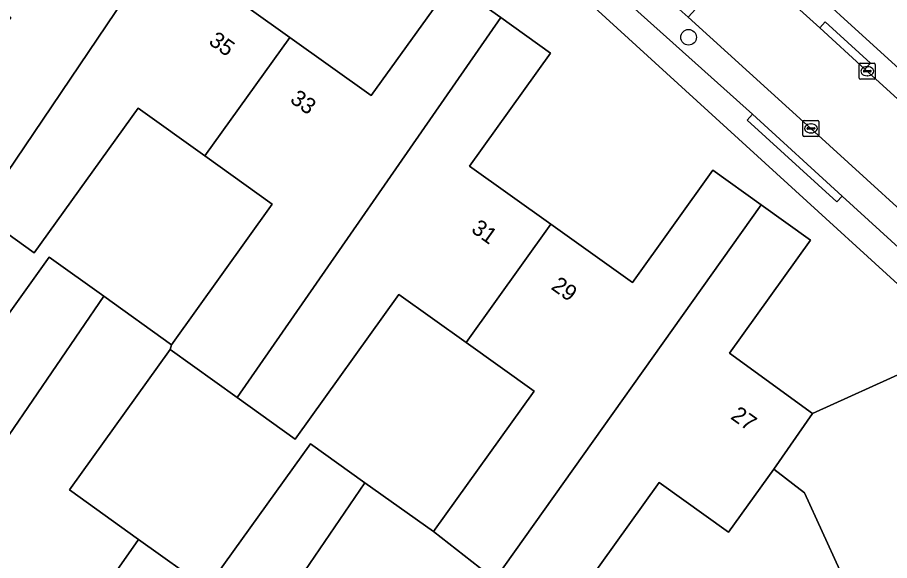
# Model space of a CAD drawing. Extents: x 157767 to 159172, y 387839 to 389425.
# Drawn here: x 158277.3 to 158331.6, y 388763.9 to 388797.7 of the extents above; entities that cross this region are included whole.
import ezdxf

# ---------------------------------------------------------------- set-up
doc = ezdxf.new("R2010")
doc.units = 0
for name, color, linetype in [('IMGEO_Boom', 7, 'Continuous'), ('IMGEO_Erf', 7, 'Continuous'), ('IMGEO_Kolk', 7, 'Continuous'), ('IMGEO_Pand', 7, 'Continuous'), ('IMGEO_Pand_nummerreeks', 7, 'Continuous'), ('IMGEO_Parkeervlak_open', 7, 'Continuous'), ('IMGEO_Rijbaan_lokaal_open', 7, 'Continuous'), ('IMGEO_Voetpad_open', 7, 'Continuous')]:
    doc.layers.add(name, color=color, linetype=linetype)

msp = doc.modelspace()

# ---------------------------------------------------------------- linework, layer by layer
at = {"layer": 'IMGEO_Boom'}
msp.add_circle((158319.06, 388796.507), 0.489, dxfattribs=at)
at = {"layer": 'IMGEO_Erf'}
for points in [[(158320.466, 388805.224), (158336.298, 388790.782), (158339.105, 388791.362), (158347.108, 388800.114), (158361.958, 388810.116), (158370.111, 388815.607), (158381.97, 388829.646), (158336.583, 388868.029)], [(158283.166, 388812.446), (158273.8, 388805.576), (158275.198, 388804.553), (158277.793, 388808.177), (158283.018, 388804.436), (158287.211, 388810.294), (158290.177, 388808.17), (158291.047, 388809.385), (158294.192, 388807.133), (158289.176, 388800.127), (158294.237, 388796.504), (158299.305, 388792.875), (158304.34, 388799.908), (158307.368, 388797.74), (158310.468, 388795.52), (158305.428, 388788.481), (158310.479, 388784.865), (158315.565, 388781.223), (158320.578, 388788.226), (158323.586, 388786.073), (158326.656, 388783.875), (158321.606, 388776.822), (158326.779, 388773.075), (158332.726, 388775.772)], [(158345.088, 388769.267), (158312.734, 388798.802)], [(158328.474, 388763.297), (158326.284, 388768.124), (158324.365, 388769.601), (158321.547, 388765.665), (158317.227, 388768.757), (158310.882, 388759.895)]]:
    msp.add_lwpolyline(points, dxfattribs=at)
for points in [[(158270.68, 388788.541), (158264.461, 388779.855), (158268.653, 388776.853), (158272.843, 388773.853), (158279.254, 388782.808), (158282.658, 388780.37), (158286.871, 388777.354), (158293.145, 388786.117), (158288.941, 388789.127), (158284.785, 388792.102), (158278.32, 388783.071), (158274.894, 388785.524)], [(158286.782, 388777.048), (158280.519, 388768.3), (158284.821, 388765.22), (158289.073, 388762.175), (158295.523, 388771.183), (158298.915, 388768.754), (158303.173, 388765.706), (158309.439, 388774.459), (158305.217, 388777.482), (158301.018, 388780.488), (158294.565, 388771.476), (158290.948, 388774.066)]]:
    msp.add_lwpolyline(points, close=True, dxfattribs=at)
at = {"layer": 'IMGEO_Kolk'}
for p, q in [((158329.685, 388793.97), (158329.685, 388794.822)), ((158329.76, 388794.896), (158330.612, 388794.896)), ((158330.173, 388794.676), (158330.198, 388794.676)), ((158330.686, 388794.822), (158330.686, 388793.97)), ((158329.944, 388794.39), (158329.944, 388794.402)), ((158330.382, 388794.353), (158329.984, 388794.353)), ((158329.987, 388794.439), (158330.385, 388794.439)), ((158330.428, 388794.402), (158330.428, 388794.39)), ((158330.612, 388793.896), (158329.76, 388793.896)), ((158330.196, 388794.116), (158330.171, 388794.116)), ((158326.177, 388790.406), (158326.177, 388791.258)), ((158326.252, 388791.332), (158327.104, 388791.332)), ((158326.479, 388790.875), (158326.877, 388790.875)), ((158326.665, 388791.112), (158326.69, 388791.112)), ((158327.178, 388791.258), (158327.178, 388790.406)), ((158327.104, 388790.332), (158326.252, 388790.332)), ((158326.436, 388790.826), (158326.436, 388790.838)), ((158326.874, 388790.789), (158326.476, 388790.789)), ((158326.688, 388790.552), (158326.663, 388790.552)), ((158326.92, 388790.838), (158326.92, 388790.826))]:
    msp.add_line(p, q, dxfattribs=at)
for points in [[(158329.685, 388793.97), (158329.685, 388794.822)], [(158329.76, 388794.896), (158330.612, 388794.896)], [(158330.686, 388794.822), (158330.686, 388793.97)], [(158330.612, 388793.896), (158329.76, 388793.896)], [(158326.177, 388790.406), (158326.177, 388791.258)], [(158326.252, 388791.332), (158327.104, 388791.332)], [(158327.178, 388791.258), (158327.178, 388790.406)], [(158327.104, 388790.332), (158326.252, 388790.332)]]:
    msp.add_lwpolyline(points, dxfattribs=at)
for centre, radius, start, end in [((158329.762, 388794.82), 0.0765, 91.552, 178.448), ((158329.762, 388794.82), 0.0765, 91.552, 178.448), ((158330.61, 388794.82), 0.0765, 1.552, 88.448), ((158330.61, 388794.82), 0.0765, 1.552, 88.448), ((158329.984, 388794.399), 0.0403, 85.8775, 175.7526), ((158329.981, 388794.389), 0.0366, 178.938, 274.7102), ((158330.385, 388794.396), 0.043, 264.8664, 352.4533), ((158330.389, 388794.401), 0.0386, 1.7309, 96.639), ((158329.762, 388793.972), 0.0765, 181.552, 268.448), ((158329.762, 388793.972), 0.0765, 181.552, 268.448), ((158330.61, 388793.972), 0.0765, 271.552, 358.448), ((158330.61, 388793.972), 0.0765, 271.552, 358.448), ((158326.254, 388791.256), 0.0765, 91.552, 178.448), ((158326.254, 388791.256), 0.0765, 91.552, 178.448), ((158326.476, 388790.835), 0.0403, 85.8775, 175.7526), ((158326.881, 388790.837), 0.0386, 1.7309, 96.639), ((158327.102, 388791.256), 0.0765, 1.552, 88.448), ((158327.102, 388791.256), 0.0765, 1.552, 88.448), ((158326.254, 388790.408), 0.0765, 181.552, 268.448), ((158326.254, 388790.408), 0.0765, 181.552, 268.448), ((158326.473, 388790.825), 0.0366, 178.938, 274.7102), ((158326.877, 388790.832), 0.043, 264.8664, 352.4533), ((158327.102, 388790.408), 0.0765, 271.552, 358.448), ((158327.102, 388790.408), 0.0765, 271.552, 358.448)]:
    msp.add_arc(centre, radius, start, end, dxfattribs=at)
for centre, major_axis, ratio, start_param, end_param in [((158330.172, 388794.396), (-0.387, 0.002), 0.722429, 4.712389, 7.853982), ((158330.197, 388794.396), (-0.39, 0.002), 0.717154, 1.570796, 4.712389), ((158326.664, 388790.832), (-0.387, 0.002), 0.722429, 4.712389, 7.853982), ((158326.689, 388790.832), (-0.39, 0.002), 0.717154, 1.570796, 4.712389)]:
    msp.add_ellipse(centre, major_axis=major_axis, ratio=ratio, start_param=start_param, end_param=end_param, dxfattribs=at)
at = {"layer": 'IMGEO_Pand'}
for points in [[(158270.605, 388788.993), (158270.68, 388788.541), (158274.894, 388785.524), (158290.177, 388808.17), (158287.211, 388810.294), (158283.018, 388804.436), (158277.793, 388808.177), (158275.198, 388804.553), (158273.8, 388805.576), (158269.78, 388802.852), (158272.539, 388800.839), (158276.868, 388797.74)], [(158294.237, 388796.504), (158289.176, 388800.127), (158294.192, 388807.133), (158291.047, 388809.385), (158290.177, 388808.17), (158274.894, 388785.524), (158278.32, 388783.071), (158284.785, 388792.102), (158288.941, 388789.127)], [(158294.237, 388796.504), (158288.941, 388789.127), (158293.145, 388786.117), (158286.871, 388777.354), (158286.782, 388777.048), (158290.948, 388774.066), (158307.368, 388797.74), (158304.34, 388799.908), (158299.305, 388792.875)], [(158310.479, 388784.865), (158305.428, 388788.481), (158310.468, 388795.52), (158307.368, 388797.74), (158290.948, 388774.066), (158294.565, 388771.476), (158301.018, 388780.488), (158305.217, 388777.482)], [(158310.479, 388784.865), (158305.217, 388777.482), (158309.439, 388774.459), (158303.173, 388765.706), (158306.991, 388762.723), (158323.586, 388786.073), (158320.578, 388788.226), (158315.565, 388781.223)], [(158323.586, 388786.073), (158306.991, 388762.723), (158307.611, 388762.238), (158310.882, 388759.895), (158317.227, 388768.757), (158321.547, 388765.665), (158324.365, 388769.601), (158326.779, 388773.075), (158321.606, 388776.822), (158326.656, 388783.875)], [(158266.422, 388756.608), (158282.658, 388780.37), (158279.254, 388782.808), (158272.843, 388773.853), (158268.653, 388776.853), (158263.354, 388769.483), (158268.424, 388765.853), (158263.37, 388758.793)], [(158266.422, 388756.608), (158269.514, 388754.394), (158274.563, 388761.446), (158279.643, 388757.81), (158284.821, 388765.22), (158280.519, 388768.3), (158286.782, 388777.048), (158286.871, 388777.354), (158282.658, 388780.37)], [(158334.593, 388771.657), (158332.726, 388775.772), (158326.779, 388773.075), (158324.365, 388769.601), (158326.284, 388768.124), (158328.474, 388763.297), (158318.352, 388758.706), (158318.472, 388758.442), (158320.125, 388754.798), (158346.641, 388765.844), (158345.088, 388769.267), (158337.283, 388765.727)], [(158298.915, 388768.754), (158295.523, 388771.183), (158289.073, 388762.175), (158284.821, 388765.22), (158279.643, 388757.81), (158284.695, 388754.193), (158281.693, 388750), (158279.659, 388747.159), (158282.744, 388744.995), (158286.151, 388750)], [(158306.991, 388762.723), (158303.173, 388765.706), (158298.915, 388768.754), (158286.151, 388750), (158282.744, 388744.995), (158285.783, 388742.775), (158290.837, 388749.833), (158296.024, 388746.12), (158298.803, 388750), (158298.936, 388750.185), (158301.275, 388753.454), (158296.988, 388756.523), (158301.077, 388762.235), (158304.767, 388759.594), (158305.395, 388759.144), (158307.611, 388762.238)]]:
    msp.add_lwpolyline(points, close=True, dxfattribs=at)
at = {"layer": 'IMGEO_Parkeervlak_open'}
for points in [[(158313.533, 388800.093), (158315.121, 388798.827), (158323.037, 388791.716), (158328.62, 388786.618), (158346.445, 388770.34), (158350.374, 388766.753)], [(158351.259, 388768.397), (158346.878, 388772.395), (158344.81, 388774.282), (158326.678, 388790.83), (158319.04, 388797.752), (158316.987, 388799.612)]]:
    msp.add_lwpolyline(points, dxfattribs=at)
at = {"layer": 'IMGEO_Rijbaan_lokaal_open'}
msp.add_lwpolyline([(158327.222, 388797.097), (158322.422, 388801.466), (158319.04, 388797.752), (158326.678, 388790.83), (158344.81, 388774.282), (158348.185, 388777.984), (158344.145, 388781.667), (158335.948, 388789.141), (158330.042, 388794.526)], close=True, dxfattribs=at)
at = {"layer": 'IMGEO_Voetpad_open'}
for points in [[(158315.475, 388807.212), (158315.775, 388807.611), (158318.789, 388805.35), (158318.489, 388804.951), (158320.027, 388803.646), (158320.373, 388803.331), (158322.422, 388801.466), (158327.222, 388797.097), (158327.558, 388797.466), (158330.378, 388794.895), (158330.042, 388794.526), (158335.948, 388789.141), (158336.649, 388789.91), (158344.846, 388782.436), (158344.145, 388781.667), (158348.185, 388777.984), (158350.254, 388776.097), (158353.745, 388772.914)], [(158369.181, 388747.97), (158368.292, 388750), (158361.636, 388765.203), (158360.427, 388767.373), (158359.021, 388769.42), (158357.39, 388771.263), (158356.348, 388772.442), (158349.145, 388779.15), (158347.158, 388780.976), (158344.205, 388783.764), (158337.489, 388789.754), (158336.298, 388790.782), (158320.466, 388805.224)], [(158352.395, 388764.436), (158352.043, 388764.082), (158346.093, 388769.986), (158346.445, 388770.34), (158328.62, 388786.618), (158328.283, 388786.249), (158322.7, 388791.347), (158323.037, 388791.716), (158315.121, 388798.827), (158313.533, 388800.093), (158313.245, 388799.684)], [(158312.734, 388798.802), (158345.088, 388769.267), (158349.181, 388765.714)]]:
    msp.add_lwpolyline(points, dxfattribs=at)
for points in [[(158327.222, 388797.097), (158330.042, 388794.526), (158330.378, 388794.895), (158327.558, 388797.466)], [(158328.62, 388786.618), (158323.037, 388791.716), (158322.7, 388791.347), (158328.283, 388786.249)]]:
    msp.add_lwpolyline(points, close=True, dxfattribs=at)

# ---------------------------------------------------------------- texts
at = {"layer": 'IMGEO_Pand_nummerreeks'}
for s, rotation, p in [('35', 324.4024, (158289.125, 388796.129)), ('33', 324.395, (158294.19, 388792.504)), ('31', 324.4012, (158305.464, 388784.422)), ('29', 324.3942, (158310.441, 388780.858)), ('27', 324.3987, (158321.621, 388772.777))]:
    msp.add_text(s, height=1, rotation=rotation, dxfattribs=at).set_placement(p)

doc.saveas('drawing.dxf')
